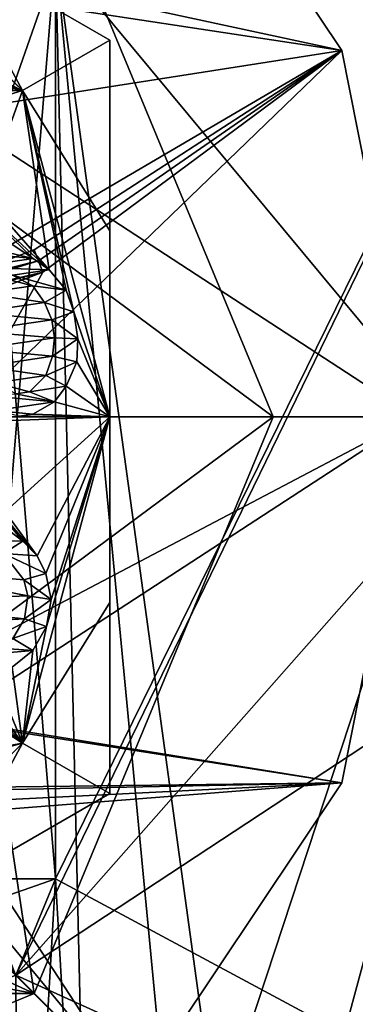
# Model space of a CAD drawing. Header units: millimetres. Extents: x -122 to 122, y -98 to 94.
# Tile 530 of 533: x 80.34 to 86.51, y 62.69 to 80.8. Entities that reach past the tile are written whole.
import ezdxf

# ---------------------------------------------------------------- set-up
doc = ezdxf.new("R2010")
doc.units = ezdxf.units.MM
doc.header["$LTSCALE"] = 26.699852
for name, color, linetype in [('1190', 7, 'CONTINUOUS'), ('1191', 7, 'CONTINUOUS'), ('1212', 7, 'CONTINUOUS'), ('1219', 7, 'CONTINUOUS'), ('1220', 7, 'CONTINUOUS'), ('1221', 7, 'CONTINUOUS'), ('31', 7, 'CONTINUOUS'), ('32', 7, 'CONTINUOUS'), ('33', 7, 'CONTINUOUS'), ('34', 7, 'CONTINUOUS'), ('4174', 7, 'CONTINUOUS'), ('4184', 7, 'CONTINUOUS'), ('4219', 7, 'CONTINUOUS'), ('4226', 7, 'CONTINUOUS'), ('4227', 7, 'CONTINUOUS'), ('4228', 7, 'CONTINUOUS'), ('4795', 7, 'CONTINUOUS'), ('4796', 7, 'CONTINUOUS'), ('4797', 7, 'CONTINUOUS'), ('4799', 7, 'CONTINUOUS'), ('4800', 7, 'CONTINUOUS'), ('4847', 7, 'CONTINUOUS'), ('4848', 7, 'CONTINUOUS'), ('4849', 7, 'CONTINUOUS'), ('5012', 7, 'CONTINUOUS'), ('792', 7, 'CONTINUOUS'), ('793', 7, 'CONTINUOUS'), ('795', 7, 'CONTINUOUS'), ('796', 7, 'CONTINUOUS'), ('797', 7, 'CONTINUOUS'), ('806', 7, 'CONTINUOUS'), ('807', 7, 'CONTINUOUS'), ('808', 7, 'CONTINUOUS'), ('809', 7, 'CONTINUOUS'), ('810', 7, 'CONTINUOUS'), ('842', 7, 'CONTINUOUS'), ('843', 7, 'CONTINUOUS'), ('844', 7, 'CONTINUOUS'), ('845', 7, 'CONTINUOUS'), ('846', 7, 'CONTINUOUS'), ('847', 7, 'CONTINUOUS'), ('848', 7, 'CONTINUOUS'), ('849', 7, 'CONTINUOUS'), ('850', 7, 'CONTINUOUS'), ('851', 7, 'CONTINUOUS'), ('869', 7, 'CONTINUOUS'), ('870', 7, 'CONTINUOUS'), ('871', 7, 'CONTINUOUS'), ('880', 7, 'CONTINUOUS'), ('881', 7, 'CONTINUOUS'), ('882', 7, 'CONTINUOUS'), ('883', 7, 'CONTINUOUS'), ('884', 7, 'CONTINUOUS'), ('903', 7, 'CONTINUOUS'), ('904', 7, 'CONTINUOUS'), ('905', 7, 'CONTINUOUS'), ('906', 7, 'CONTINUOUS'), ('907', 7, 'CONTINUOUS'), ('908', 7, 'CONTINUOUS'), ('909', 7, 'CONTINUOUS'), ('937', 7, 'CONTINUOUS'), ('938', 7, 'CONTINUOUS'), ('939', 7, 'CONTINUOUS'), ('940', 7, 'CONTINUOUS')]:
    doc.layers.add(name, color=color, linetype=linetype)

msp = doc.modelspace()

# ---------------------------------------------------------------- linework, layer by layer
at = {"layer": '1190', "color": 250, "linetype": 'Continuous', "true_color": 0x323232}
for points in [[(94.5, 92.5), (81, 82), (106.5, 51.284), (94.5, 92.5)], [(81, 82), (81, 65), (106.5, 51.284), (81, 82)], [(81, 65), (80.268, 63.232), (106.5, 51.284), (81, 65)], [(80.268, 63.232), (78.5, 62.5), (106.5, 51.284), (80.268, 63.232)]]:
    msp.add_3dface(points, dxfattribs=at)
at = {"layer": '1191', "color": 250, "linetype": 'Continuous', "true_color": 0x323232}
for points in [[(81, 65, -12), (81, 82, -12), (94.5, 92.5, -12), (81, 65, -12)], [(81, 65, -12), (94.5, 92.5, -12), (81.667, 53.447, -12), (81, 65, -12)], [(81.667, 53.447, -12), (94.5, 92.5, -12), (83.781, 52.822, -12), (81.667, 53.447, -12)], [(83.781, 52.822, -12), (94.5, 92.5, -12), (85.236, 51.177, -12), (83.781, 52.822, -12)], [(94.5, 92.5, -12), (100.601, 51.177, -12), (85.236, 51.177, -12), (94.5, 92.5, -12)], [(80.268, 63.232, -12), (81, 65, -12), (80.333, 53.447, -12), (80.268, 63.232, -12)], [(80.333, 53.447, -12), (81, 65, -12), (81.667, 53.447, -12), (80.333, 53.447, -12)]]:
    msp.add_3dface(points, dxfattribs=at)
at = {"layer": '1212', "color": 250, "linetype": 'Continuous', "true_color": 0x323232}
for points in [[(81, 82, -12), (81, 65, -12), (79.586, 65, -11.414), (81, 82, -12)], [(81, 82, -12), (79.586, 65, -11.414), (79.586, 82, -11.414), (81, 82, -12)]]:
    msp.add_3dface(points, dxfattribs=at)
at = {"layer": '1219', "color": 250, "linetype": 'Continuous', "true_color": 0x323232}
msp.add_3dface([(81, 65, -12), (80.268, 63.232, -12), (79.586, 65, -11.414), (81, 65, -12)], dxfattribs=at)
at = {"layer": '1220', "color": 250, "linetype": 'Continuous', "true_color": 0x323232}
for points in [[(81, 65), (81, 82), (79.586, 82, -0.586), (81, 65)], [(81, 65), (79.586, 82, -0.586), (79.586, 65, -0.586), (81, 65)]]:
    msp.add_3dface(points, dxfattribs=at)
at = {"layer": '1221', "color": 250, "linetype": 'Continuous', "true_color": 0x323232}
for points in [[(80.268, 63.232), (81, 65), (79.44, 64.457, -0.586), (80.268, 63.232)], [(79.44, 64.457, -0.586), (81, 65), (79.586, 65, -0.586), (79.44, 64.457, -0.586)]]:
    msp.add_3dface(points, dxfattribs=at)
at = {"layer": '31', "color": 7, "linetype": 'Continuous', "true_color": 0xf5f5f5}
for points in [[(79, 73.5, -12), (80.606, 84.106, -12), (74.5, 81.294, -12), (79, 73.5, -12)], [(85, 73.5, -12), (80.606, 84.106, -12), (79, 73.5, -12), (85, 73.5, -12)], [(80.606, 62.894, -12), (85, 73.5, -12), (74.5, 65.706, -12), (80.606, 62.894, -12)], [(74.5, 65.706, -12), (85, 73.5, -12), (79, 73.5, -12), (74.5, 65.706, -12)], [(59.394, 62.894, -12), (80.606, 62.894, -12), (74.5, 65.706, -12), (59.394, 62.894, -12)], [(70, 58.5, -12), (80.606, 62.894, -12), (59.394, 62.894, -12), (70, 58.5, -12)]]:
    msp.add_3dface(points, dxfattribs=at)
at = {"layer": '32', "color": 7, "linetype": 'Continuous', "true_color": 0xf5f5f5}
for points in [[(80.606, 84.106, -15), (85, 73.5, -15), (74.5, 81.294, -15), (80.606, 84.106, -15)], [(74.5, 81.294, -15), (85, 73.5, -15), (79, 73.5, -15), (74.5, 81.294, -15)], [(79, 73.5, -15), (80.606, 62.894, -15), (74.5, 65.706, -15), (79, 73.5, -15)], [(85, 73.5, -15), (80.606, 62.894, -15), (79, 73.5, -15), (85, 73.5, -15)], [(80.606, 62.894, -15), (59.394, 62.894, -15), (65.5, 65.706, -15), (80.606, 62.894, -15)], [(74.5, 65.706, -15), (80.606, 62.894, -15), (65.5, 65.706, -15), (74.5, 65.706, -15)], [(70, 58.5, -15), (59.394, 62.894, -15), (80.606, 62.894, -15), (70, 58.5, -15)]]:
    msp.add_3dface(points, dxfattribs=at)
at = {"layer": '33', "color": 7, "linetype": 'Continuous', "true_color": 0xf5f5f5}
for points in [[(80.606, 84.106, -12), (85, 73.5, -12), (80.606, 84.106, -15), (80.606, 84.106, -12)], [(85, 73.5, -12), (85, 73.5, -15), (80.606, 84.106, -15), (85, 73.5, -12)]]:
    msp.add_3dface(points, dxfattribs=at)
at = {"layer": '34', "color": 7, "linetype": 'Continuous', "true_color": 0xf5f5f5}
for points in [[(85, 73.5, -12), (80.606, 62.894, -12), (85, 73.5, -15), (85, 73.5, -12)], [(80.606, 62.894, -12), (80.606, 62.894, -15), (85, 73.5, -15), (80.606, 62.894, -12)], [(80.606, 62.894, -12), (70, 58.5, -12), (80.606, 62.894, -15), (80.606, 62.894, -12)], [(70, 58.5, -12), (70, 58.5, -15), (80.606, 62.894, -15), (70, 58.5, -12)]]:
    msp.add_3dface(points, dxfattribs=at)
at = {"layer": '4174', "color": 250, "linetype": 'Continuous', "true_color": 0x323232}
for points in [[(80.268, 63.232), (81, 65), (94.5, 92.5), (80.268, 63.232)], [(102.985, 88.985), (80.268, 63.232), (94.5, 92.5), (102.985, 88.985)], [(81, 65), (81, 82), (94.5, 92.5), (81, 65)], [(106.5, 80.5), (80.268, 63.232), (102.985, 88.985), (106.5, 80.5)], [(106.5, 51.284), (80.268, 63.232), (106.5, 80.5), (106.5, 51.284)], [(78.5, 62.5), (80.268, 63.232), (106.5, 51.284), (78.5, 62.5)]]:
    msp.add_3dface(points, dxfattribs=at)
at = {"layer": '4184', "color": 250, "linetype": 'Continuous', "true_color": 0x323232}
for points in [[(81, 82, 12), (85.236, 51.177, 12), (94.5, 92.5, 12), (81, 82, 12)], [(85.236, 51.177, 12), (100.601, 51.177, 12), (94.5, 92.5, 12), (85.236, 51.177, 12)], [(81, 82, 12), (81, 65, 12), (81.667, 53.447, 12), (81, 82, 12)], [(85.236, 51.177, 12), (81, 82, 12), (83.781, 52.822, 12), (85.236, 51.177, 12)], [(83.781, 52.822, 12), (81, 82, 12), (81.667, 53.447, 12), (83.781, 52.822, 12)], [(81, 65, 12), (80.268, 63.232, 12), (80.333, 53.447, 12), (81, 65, 12)], [(81.667, 53.447, 12), (81, 65, 12), (80.333, 53.447, 12), (81.667, 53.447, 12)]]:
    msp.add_3dface(points, dxfattribs=at)
at = {"layer": '4219', "color": 250, "linetype": 'Continuous', "true_color": 0x323232}
for points in [[(81, 65, 12), (81, 82, 12), (79.586, 82, 11.414), (81, 65, 12)], [(79.586, 65, 11.414), (81, 65, 12), (79.586, 82, 11.414), (79.586, 65, 11.414)]]:
    msp.add_3dface(points, dxfattribs=at)
at = {"layer": '4226', "color": 250, "linetype": 'Continuous', "true_color": 0x323232}
for points in [[(80.268, 63.232, 12), (81, 65, 12), (79.44, 64.457, 11.414), (80.268, 63.232, 12)], [(79.44, 64.457, 11.414), (81, 65, 12), (79.586, 65, 11.414), (79.44, 64.457, 11.414)]]:
    msp.add_3dface(points, dxfattribs=at)
at = {"layer": '4227', "color": 250, "linetype": 'Continuous', "true_color": 0x323232}
for points in [[(81, 82), (81, 65), (79.586, 65, 0.586), (81, 82)], [(79.586, 82, 0.586), (81, 82), (79.586, 65, 0.586), (79.586, 82, 0.586)]]:
    msp.add_3dface(points, dxfattribs=at)
at = {"layer": '4228', "color": 250, "linetype": 'Continuous', "true_color": 0x323232}
msp.add_3dface([(81, 65), (80.268, 63.232), (79.586, 65, 0.586), (81, 65)], dxfattribs=at)
at = {"layer": '4795', "color": 7, "linetype": 'Continuous', "true_color": 0xf5f5f5}
for points in [[(82.444, 85.946, 12), (86.26, 80.234, 12), (76.823, 82.272, 12), (82.444, 85.946, 12)], [(76.823, 82.272, 12), (86.26, 80.234, 12), (78.016, 81.492, 12), (76.823, 82.272, 12)], [(78.016, 81.492, 12), (86.26, 80.234, 12), (79, 79.1, 12), (78.016, 81.492, 12)], [(86.26, 80.234, 12), (87.6, 73.5, 12), (79, 79.1, 12), (86.26, 80.234, 12)], [(79, 79.1, 12), (87.6, 73.5, 12), (79, 67.9, 12), (79, 79.1, 12)], [(87.6, 73.5, 12), (86.26, 66.766, 12), (79, 67.9, 12), (87.6, 73.5, 12)], [(79, 67.9, 12), (86.26, 66.766, 12), (78.772, 66.677, 12), (79, 67.9, 12)], [(78.772, 66.677, 12), (82.444, 61.054, 12), (77.992, 65.484, 12), (78.772, 66.677, 12)], [(86.26, 66.766, 12), (82.444, 61.054, 12), (78.772, 66.677, 12), (86.26, 66.766, 12)], [(77.992, 65.484, 12), (82.444, 61.054, 12), (75.6, 64.5, 12), (77.992, 65.484, 12)], [(82.444, 61.054, 12), (57.556, 61.054, 12), (63.177, 64.728, 12), (82.444, 61.054, 12)], [(64.4, 64.5, 12), (82.444, 61.054, 12), (63.177, 64.728, 12), (64.4, 64.5, 12)], [(75.6, 64.5, 12), (82.444, 61.054, 12), (64.4, 64.5, 12), (75.6, 64.5, 12)]]:
    msp.add_3dface(points, dxfattribs=at)
at = {"layer": '4796', "color": 7, "linetype": 'Continuous', "true_color": 0xf5f5f5}
for points in [[(86.26, 66.766, 12), (87.6, 73.5, 12), (86.26, 66.765, 14.625), (86.26, 66.766, 12)], [(86.26, 66.765, 14.625), (87.6, 73.5, 12), (87.6, 73.5, 14.625), (86.26, 66.765, 14.625)], [(82.444, 61.054, 12), (86.26, 66.766, 12), (82.445, 61.055, 14.625), (82.444, 61.054, 12)], [(82.445, 61.055, 14.625), (86.26, 66.766, 12), (86.26, 66.765, 14.625), (82.445, 61.055, 14.625)]]:
    msp.add_3dface(points, dxfattribs=at)
at = {"layer": '4797', "color": 7, "linetype": 'Continuous', "true_color": 0xf5f5f5}
for points in [[(86.26, 66.765, 14.625), (87.6, 73.5, 14.625), (77.511, 68.18, 19.017), (86.26, 66.765, 14.625)], [(87.6, 73.5, 14.625), (79.277, 73.5, 18.992), (77.511, 68.18, 19.017), (87.6, 73.5, 14.625)], [(86.26, 66.765, 14.625), (77.511, 68.18, 19.017), (78.641, 66.612, 18.336), (86.26, 66.765, 14.625)], [(82.445, 61.055, 14.625), (76.572, 66.952, 18.992), (73.961, 64.357, 18.754), (82.445, 61.055, 14.625)], [(76.572, 66.952, 18.992), (82.445, 61.055, 14.625), (78.238, 66.135, 18.336), (76.572, 66.952, 18.992)], [(82.445, 61.055, 14.625), (86.26, 66.765, 14.625), (78.238, 66.135, 18.336), (82.445, 61.055, 14.625)], [(78.238, 66.135, 18.336), (86.26, 66.765, 14.625), (78.441, 66.375, 18.338), (78.238, 66.135, 18.336)], [(78.441, 66.375, 18.338), (86.26, 66.765, 14.625), (78.641, 66.612, 18.336), (78.441, 66.375, 18.338)], [(73.981, 64.142, 18.678), (82.445, 61.055, 14.625), (73.961, 64.357, 18.754), (73.981, 64.142, 18.678)], [(74.001, 63.926, 18.601), (82.445, 61.055, 14.625), (73.981, 64.142, 18.678), (74.001, 63.926, 18.601)], [(76.735, 57.24, 14.625), (82.445, 61.055, 14.625), (74.001, 63.926, 18.601), (76.735, 57.24, 14.625)]]:
    msp.add_3dface(points, dxfattribs=at)
at = {"layer": '4799', "color": 7, "linetype": 'Continuous', "true_color": 0xf5f5f5}
for points in [[(86.26, 80.234, 12), (82.444, 85.946, 12), (86.26, 80.235, 14.625), (86.26, 80.234, 12)], [(86.26, 80.235, 14.625), (82.444, 85.946, 12), (82.445, 85.945, 14.625), (86.26, 80.235, 14.625)], [(87.6, 73.5, 14.625), (86.26, 80.234, 12), (86.26, 80.235, 14.625), (87.6, 73.5, 14.625)], [(87.6, 73.5, 12), (86.26, 80.234, 12), (87.6, 73.5, 14.625), (87.6, 73.5, 12)]]:
    msp.add_3dface(points, dxfattribs=at)
at = {"layer": '4800', "color": 7, "linetype": 'Continuous', "true_color": 0xf5f5f5}
for points in [[(78.949, 75.943, 18.993), (82.445, 85.945, 14.625), (77.795, 81.416, 18.312), (78.949, 75.943, 18.993)], [(86.26, 80.235, 14.625), (82.445, 85.945, 14.625), (78.949, 75.943, 18.993), (86.26, 80.235, 14.625)], [(80.611, 76.572, 18.338), (86.26, 80.235, 14.625), (78.949, 75.943, 18.993), (80.611, 76.572, 18.338)], [(79.277, 73.5, 18.992), (87.6, 73.5, 14.625), (86.26, 80.235, 14.625), (79.277, 73.5, 18.992)], [(79.277, 73.5, 18.992), (86.26, 80.235, 14.625), (80.768, 76.158, 18.32), (79.277, 73.5, 18.992)], [(80.689, 76.366, 18.33), (86.26, 80.235, 14.625), (80.611, 76.572, 18.338), (80.689, 76.366, 18.33)], [(80.768, 76.158, 18.32), (86.26, 80.235, 14.625), (80.689, 76.366, 18.33), (80.768, 76.158, 18.32)], [(79.056, 75.51, 18.993), (79.277, 73.5, 18.992), (80.768, 76.158, 18.32), (79.056, 75.51, 18.993)], [(79.243, 75.581, 18.926), (79.056, 75.51, 18.993), (80.768, 76.158, 18.32), (79.243, 75.581, 18.926)]]:
    msp.add_3dface(points, dxfattribs=at)
at = {"layer": '4847', "color": 7, "linetype": 'Continuous', "true_color": 0xf5f5f5}
for points in [[(79.243, 75.581, 18.926), (80.768, 76.158, 18.32), (79.242, 75.58, 19.981), (79.243, 75.581, 18.926)], [(80.768, 76.158, 18.32), (80.768, 76.158, 19.397), (79.242, 75.58, 19.981), (80.768, 76.158, 18.32)]]:
    msp.add_3dface(points, dxfattribs=at)
at = {"layer": '4848', "color": 7, "linetype": 'Continuous', "true_color": 0xf5f5f5}
for points in [[(80.689, 76.366, 18.33), (80.611, 76.572, 18.338), (80.768, 76.158, 19.397), (80.689, 76.366, 18.33)], [(80.768, 76.158, 19.397), (80.611, 76.572, 18.338), (80.611, 76.572, 19.414), (80.768, 76.158, 19.397)], [(80.768, 76.158, 19.397), (80.611, 76.572, 19.414), (80.689, 76.366, 19.407), (80.768, 76.158, 19.397)], [(80.768, 76.158, 18.32), (80.689, 76.366, 18.33), (80.768, 76.158, 19.397), (80.768, 76.158, 18.32)]]:
    msp.add_3dface(points, dxfattribs=at)
at = {"layer": '4849', "color": 7, "linetype": 'Continuous', "true_color": 0xf5f5f5}
for points in [[(80.611, 76.572, 18.338), (78.949, 75.943, 18.993), (80.611, 76.572, 19.414), (80.611, 76.572, 18.338)], [(80.611, 76.572, 19.414), (78.949, 75.943, 18.993), (78.957, 75.946, 20.042), (80.611, 76.572, 19.414)]]:
    msp.add_3dface(points, dxfattribs=at)
at = {"layer": '5012', "color": 7, "linetype": 'Continuous', "true_color": 0xf5f5f5}
for points in [[(80.689, 76.366, 19.407), (80.611, 76.572, 19.414), (78.957, 75.946, 20.042), (80.689, 76.366, 19.407)], [(80.768, 76.158, 19.397), (80.689, 76.366, 19.407), (77.527, 75.404, 20.488), (80.768, 76.158, 19.397)], [(77.527, 75.404, 20.488), (80.689, 76.366, 19.407), (78.957, 75.946, 20.042), (77.527, 75.404, 20.488)], [(80.768, 76.158, 19.397), (76.208, 74.983, 20.82), (79.242, 75.58, 19.981), (80.768, 76.158, 19.397)], [(76.208, 74.983, 20.82), (80.768, 76.158, 19.397), (77.527, 75.404, 20.488), (76.208, 74.983, 20.82)]]:
    msp.add_3dface(points, dxfattribs=at)
at = {"layer": '792', "color": 7, "linetype": 'Continuous', "true_color": 0xf5f5f5}
for points in [[(76, 83.892, -15), (74.125, 80.645, -15), (80.391, 79.501, -15), (76, 83.892, -15)], [(74.125, 80.645, -15), (78.25, 73.5, -15), (80.391, 79.501, -15), (74.125, 80.645, -15)], [(80.391, 79.501, -15), (78.25, 73.5, -15), (82, 73.5, -15), (80.391, 79.501, -15)], [(78.25, 73.5, -15), (74.125, 66.355, -15), (82, 73.5, -15), (78.25, 73.5, -15)], [(82, 73.5, -15), (74.125, 66.355, -15), (80.391, 67.499, -15), (82, 73.5, -15)], [(80.391, 67.499, -15), (74.125, 66.355, -15), (64, 63.108, -15), (80.391, 67.499, -15)], [(76, 63.108, -15), (80.391, 67.499, -15), (64, 63.108, -15), (76, 63.108, -15)]]:
    msp.add_3dface(points, dxfattribs=at)
at = {"layer": '793', "color": 7, "linetype": 'Continuous', "true_color": 0xf5f5f5}
for points in [[(76, 83.892, -28.55), (80.391, 79.501, -28.55), (77.782, 82.008, -28.55), (76, 83.892, -28.55)], [(77.782, 82.008, -28.55), (80.391, 79.501, -28.55), (77.043, 81.073, -28.55), (77.782, 82.008, -28.55)], [(77.043, 81.073, -28.55), (80.391, 79.501, -28.55), (77.697, 80.557, -28.55), (77.043, 81.073, -28.55)], [(77.697, 80.557, -28.55), (80.391, 79.501, -28.55), (77.381, 80.156, -28.55), (77.697, 80.557, -28.55)], [(77.381, 80.156, -28.55), (80.391, 79.501, -28.55), (75.741, 79.425, -28.55), (77.381, 80.156, -28.55)], [(75.741, 79.425, -28.55), (80.391, 79.501, -28.55), (78.5, 78.915, -28.55), (75.741, 79.425, -28.55)], [(80.391, 79.501, -28.55), (80.881, 76.204, -28.55), (78.5, 78.915, -28.55), (80.391, 79.501, -28.55)], [(80.391, 79.501, -28.55), (82, 73.5, -28.55), (81.34, 75.429, -28.55), (80.391, 79.501, -28.55)], [(80.881, 76.204, -28.55), (80.391, 79.501, -28.55), (81.195, 75.829, -28.55), (80.881, 76.204, -28.55)], [(81.195, 75.829, -28.55), (80.391, 79.501, -28.55), (81.34, 75.429, -28.55), (81.195, 75.829, -28.55)], [(80.881, 76.204, -28.55), (79.056, 77.889, -28.55), (78.5, 78.915, -28.55), (80.881, 76.204, -28.55)], [(79.056, 77.889, -28.55), (80.592, 76.413, -28.55), (78.682, 77.686, -28.55), (79.056, 77.889, -28.55)], [(80.881, 76.204, -28.55), (80.592, 76.413, -28.55), (79.056, 77.889, -28.55), (80.881, 76.204, -28.55)], [(80.592, 76.413, -28.55), (80.147, 76.516, -28.55), (78.682, 77.686, -28.55), (80.592, 76.413, -28.55)], [(79.955, 76.067, -28.55), (80.581, 75.906, -28.55), (79.655, 75.77, -28.55), (79.955, 76.067, -28.55)], [(80.208, 76.104, -28.55), (80.581, 75.906, -28.55), (79.955, 76.067, -28.55), (80.208, 76.104, -28.55)], [(80.581, 75.906, -28.55), (80.798, 75.602, -28.55), (79.655, 75.77, -28.55), (80.581, 75.906, -28.55)], [(79.655, 75.77, -28.55), (80.798, 75.602, -28.55), (79.535, 75.415, -28.55), (79.655, 75.77, -28.55)], [(80.798, 75.602, -28.55), (80.931, 75.284, -28.55), (79.535, 75.415, -28.55), (80.798, 75.602, -28.55)], [(79.535, 75.415, -28.55), (80.931, 75.284, -28.55), (79.5, 75.073, -28.55), (79.535, 75.415, -28.55)], [(81.34, 75.429, -28.55), (82, 73.5, -28.55), (81.413, 74.934, -28.55), (81.34, 75.429, -28.55)], [(79.5, 75.073, -28.55), (80.931, 75.284, -28.55), (80.98, 74.954, -28.55), (79.5, 75.073, -28.55)], [(79.549, 74.743, -28.55), (79.5, 75.073, -28.55), (80.98, 74.954, -28.55), (79.549, 74.743, -28.55)], [(80.944, 74.612, -28.55), (79.549, 74.743, -28.55), (80.98, 74.954, -28.55), (80.944, 74.612, -28.55)], [(81.413, 74.934, -28.55), (82, 73.5, -28.55), (81.39, 74.51, -28.55), (81.413, 74.934, -28.55)], [(79.681, 74.426, -28.55), (79.549, 74.743, -28.55), (80.944, 74.612, -28.55), (79.681, 74.426, -28.55)], [(80.825, 74.258, -28.55), (79.681, 74.426, -28.55), (80.944, 74.612, -28.55), (80.825, 74.258, -28.55)], [(81.39, 74.51, -28.55), (82, 73.5, -28.55), (81.198, 74.06, -28.55), (81.39, 74.51, -28.55)], [(79.899, 74.121, -28.55), (79.681, 74.426, -28.55), (80.825, 74.258, -28.55), (79.899, 74.121, -28.55)], [(80.525, 73.961, -28.55), (79.899, 74.121, -28.55), (80.825, 74.258, -28.55), (80.525, 73.961, -28.55)], [(80.272, 73.923, -28.55), (79.899, 74.121, -28.55), (80.525, 73.961, -28.55), (80.272, 73.923, -28.55)], [(81.198, 74.06, -28.55), (82, 73.5, -28.55), (80.982, 73.775, -28.55), (81.198, 74.06, -28.55)], [(80.982, 73.775, -28.55), (82, 73.5, -28.55), (80.585, 73.548, -28.55), (80.982, 73.775, -28.55)], [(80.585, 73.548, -28.55), (82, 73.5, -28.55), (80.333, 73.511, -28.55), (80.585, 73.548, -28.55)], [(78.637, 73.345, -28.55), (78.889, 73.382, -28.55), (80.664, 70.941, -28.55), (78.637, 73.345, -28.55)], [(80.186, 71.376, -28.55), (78.637, 73.345, -28.55), (80.399, 71.212, -28.55), (80.186, 71.376, -28.55)], [(80.399, 71.212, -28.55), (78.637, 73.345, -28.55), (80.664, 70.941, -28.55), (80.399, 71.212, -28.55)], [(80.333, 73.511, -28.55), (82, 73.5, -28.55), (78.889, 73.382, -28.55), (80.333, 73.511, -28.55)], [(78.889, 73.382, -28.55), (82, 73.5, -28.55), (80.664, 70.941, -28.55), (78.889, 73.382, -28.55)], [(82, 73.5, -28.55), (80.391, 67.499, -28.55), (80.833, 69.642, -28.55), (82, 73.5, -28.55)], [(80.664, 70.941, -28.55), (82, 73.5, -28.55), (80.82, 70.619, -28.55), (80.664, 70.941, -28.55)], [(80.82, 70.619, -28.55), (82, 73.5, -28.55), (80.921, 70.141, -28.55), (80.82, 70.619, -28.55)], [(80.921, 70.141, -28.55), (82, 73.5, -28.55), (80.833, 69.642, -28.55), (80.921, 70.141, -28.55)], [(80.047, 70.984, -28.55), (80.416, 70.498, -28.55), (77.773, 70.735, -28.55), (80.047, 70.984, -28.55)], [(80.492, 70.206, -28.55), (77.512, 70.089, -28.55), (77.773, 70.735, -28.55), (80.492, 70.206, -28.55)], [(80.416, 70.498, -28.55), (80.492, 70.206, -28.55), (77.773, 70.735, -28.55), (80.416, 70.498, -28.55)], [(80.433, 69.785, -28.55), (77.512, 70.089, -28.55), (80.492, 70.206, -28.55), (80.433, 69.785, -28.55)], [(77.852, 69.642, -28.55), (77.512, 70.089, -28.55), (80.433, 69.785, -28.55), (77.852, 69.642, -28.55)], [(80.213, 69.421, -28.55), (77.852, 69.642, -28.55), (80.433, 69.785, -28.55), (80.213, 69.421, -28.55)], [(80.833, 69.642, -28.55), (80.391, 67.499, -28.55), (80.586, 69.199, -28.55), (80.833, 69.642, -28.55)], [(77.712, 69.249, -28.55), (80.391, 67.499, -28.55), (71.624, 65.412, -28.55), (77.712, 69.249, -28.55)], [(78.085, 69.028, -28.55), (80.391, 67.499, -28.55), (77.712, 69.249, -28.55), (78.085, 69.028, -28.55)], [(80.586, 69.199, -28.55), (80.391, 67.499, -28.55), (80.205, 68.892, -28.55), (80.586, 69.199, -28.55)], [(78.807, 68.771, -28.55), (80.391, 67.499, -28.55), (78.085, 69.028, -28.55), (78.807, 68.771, -28.55)], [(80.205, 68.892, -28.55), (80.391, 67.499, -28.55), (79.881, 68.743, -28.55), (80.205, 68.892, -28.55)], [(79.236, 68.707, -28.55), (80.391, 67.499, -28.55), (78.807, 68.771, -28.55), (79.236, 68.707, -28.55)], [(79.504, 68.7, -28.55), (80.391, 67.499, -28.55), (79.236, 68.707, -28.55), (79.504, 68.7, -28.55)], [(79.881, 68.743, -28.55), (80.391, 67.499, -28.55), (79.504, 68.7, -28.55), (79.881, 68.743, -28.55)], [(80.391, 67.499, -28.55), (76, 63.108, -28.55), (71.624, 65.412, -28.55), (80.391, 67.499, -28.55)]]:
    msp.add_3dface(points, dxfattribs=at)
at = {"layer": '795', "color": 7, "linetype": 'Continuous', "true_color": 0xf5f5f5}
for points in [[(78.942, 82.194, -15.272), (82, 80.428, -16.072), (78.942, 82.194, -28.278), (78.942, 82.194, -15.272)], [(78.942, 82.194, -28.278), (82, 80.428, -16.072), (82, 80.428, -27.478), (78.942, 82.194, -28.278)]]:
    msp.add_3dface(points, dxfattribs=at)
at = {"layer": '796', "color": 7, "linetype": 'Continuous', "true_color": 0xf5f5f5}
for points in [[(82, 80.428, -27.478), (82, 80.428, -16.072), (82, 76.917, -15.275), (82, 80.428, -27.478)], [(82, 80.428, -27.478), (82, 76.917, -15.275), (82, 76.917, -28.275), (82, 80.428, -27.478)], [(82, 73.5, -15), (82, 73.5, -28.55), (82, 76.917, -28.275), (82, 73.5, -15)], [(82, 76.917, -15.275), (82, 73.5, -15), (82, 76.917, -28.275), (82, 76.917, -15.275)], [(82, 73.5, -28.55), (82, 73.5, -15), (82, 70.083, -15.275), (82, 73.5, -28.55)], [(82, 73.5, -28.55), (82, 70.083, -15.275), (82, 70.083, -28.275), (82, 73.5, -28.55)], [(82, 70.083, -15.275), (82, 66.572, -16.072), (82, 70.083, -28.275), (82, 70.083, -15.275)], [(82, 70.083, -28.275), (82, 66.572, -16.072), (82, 66.572, -27.478), (82, 70.083, -28.275)]]:
    msp.add_3dface(points, dxfattribs=at)
at = {"layer": '797', "color": 7, "linetype": 'Continuous', "true_color": 0xf5f5f5}
for points in [[(82, 66.572, -27.478), (82, 66.572, -16.072), (78.943, 64.807, -15.272), (82, 66.572, -27.478)], [(82, 66.572, -27.478), (78.943, 64.807, -15.272), (78.943, 64.807, -28.278), (82, 66.572, -27.478)]]:
    msp.add_3dface(points, dxfattribs=at)
at = {"layer": '806', "color": 7, "linetype": 'Continuous', "true_color": 0xf5f5f5}
for points in [[(80.391, 67.499, -28.55), (82, 73.5, -28.55), (82, 70.083, -28.275), (80.391, 67.499, -28.55)], [(80.391, 67.499, -28.55), (82, 70.083, -28.275), (82, 66.572, -27.478), (80.391, 67.499, -28.55)], [(76, 63.108, -28.55), (80.391, 67.499, -28.55), (78.943, 64.807, -28.278), (76, 63.108, -28.55)], [(80.391, 67.499, -28.55), (82, 66.572, -27.478), (78.943, 64.807, -28.278), (80.391, 67.499, -28.55)]]:
    msp.add_3dface(points, dxfattribs=at)
at = {"layer": '807', "color": 7, "linetype": 'Continuous', "true_color": 0xf5f5f5}
for points in [[(80.391, 79.501, -28.55), (76, 83.892, -28.55), (78.942, 82.194, -28.278), (80.391, 79.501, -28.55)], [(80.391, 79.501, -28.55), (78.942, 82.194, -28.278), (82, 80.428, -27.478), (80.391, 79.501, -28.55)], [(80.391, 79.501, -28.55), (82, 80.428, -27.478), (82, 76.917, -28.275), (80.391, 79.501, -28.55)], [(82, 73.5, -28.55), (80.391, 79.501, -28.55), (82, 76.917, -28.275), (82, 73.5, -28.55)]]:
    msp.add_3dface(points, dxfattribs=at)
at = {"layer": '808', "color": 7, "linetype": 'Continuous', "true_color": 0xf5f5f5}
for points in [[(82, 73.5, -15), (80.391, 67.499, -15), (82, 70.083, -15.275), (82, 73.5, -15)], [(80.391, 67.499, -15), (82, 66.572, -16.072), (82, 70.083, -15.275), (80.391, 67.499, -15)], [(80.391, 67.499, -15), (76, 63.108, -15), (78.943, 64.807, -15.272), (80.391, 67.499, -15)], [(82, 66.572, -16.072), (80.391, 67.499, -15), (78.943, 64.807, -15.272), (82, 66.572, -16.072)]]:
    msp.add_3dface(points, dxfattribs=at)
at = {"layer": '809', "color": 7, "linetype": 'Continuous', "true_color": 0xf5f5f5}
for points in [[(76, 83.892, -15), (80.391, 79.501, -15), (78.942, 82.194, -15.272), (76, 83.892, -15)], [(80.391, 79.501, -15), (82, 80.428, -16.072), (78.942, 82.194, -15.272), (80.391, 79.501, -15)], [(82, 80.428, -16.072), (80.391, 79.501, -15), (82, 76.917, -15.275), (82, 80.428, -16.072)], [(80.391, 79.501, -15), (82, 73.5, -15), (82, 76.917, -15.275), (80.391, 79.501, -15)]]:
    msp.add_3dface(points, dxfattribs=at)
at = {"layer": '810', "color": 7, "linetype": 'Continuous', "true_color": 0xf5f5f5}
for points in [[(79.894, 76.479, -28.05), (80.592, 76.413, -28.05), (79.498, 76.252, -28.05), (79.894, 76.479, -28.05)], [(80.147, 76.516, -28.05), (80.592, 76.413, -28.05), (79.894, 76.479, -28.05), (80.147, 76.516, -28.05)], [(80.592, 76.413, -28.05), (80.881, 76.204, -28.05), (79.498, 76.252, -28.05), (80.592, 76.413, -28.05)], [(80.881, 76.204, -28.05), (80.208, 76.104, -28.05), (79.498, 76.252, -28.05), (80.881, 76.204, -28.05)], [(81.195, 75.829, -28.05), (80.208, 76.104, -28.05), (80.881, 76.204, -28.05), (81.195, 75.829, -28.05)], [(80.581, 75.906, -28.05), (80.208, 76.104, -28.05), (81.195, 75.829, -28.05), (80.581, 75.906, -28.05)], [(80.798, 75.602, -28.05), (80.581, 75.906, -28.05), (81.195, 75.829, -28.05), (80.798, 75.602, -28.05)], [(81.34, 75.429, -28.05), (80.798, 75.602, -28.05), (81.195, 75.829, -28.05), (81.34, 75.429, -28.05)], [(80.931, 75.284, -28.05), (80.798, 75.602, -28.05), (81.34, 75.429, -28.05), (80.931, 75.284, -28.05)], [(81.413, 74.934, -28.05), (80.931, 75.284, -28.05), (81.34, 75.429, -28.05), (81.413, 74.934, -28.05)], [(80.98, 74.954, -28.05), (80.931, 75.284, -28.05), (81.413, 74.934, -28.05), (80.98, 74.954, -28.05)], [(80.944, 74.612, -28.05), (80.98, 74.954, -28.05), (81.413, 74.934, -28.05), (80.944, 74.612, -28.05)], [(81.39, 74.51, -28.05), (80.944, 74.612, -28.05), (81.413, 74.934, -28.05), (81.39, 74.51, -28.05)], [(80.825, 74.258, -28.05), (80.944, 74.612, -28.05), (81.39, 74.51, -28.05), (80.825, 74.258, -28.05)], [(81.198, 74.06, -28.05), (80.825, 74.258, -28.05), (81.39, 74.51, -28.05), (81.198, 74.06, -28.05)], [(80.525, 73.961, -28.05), (80.825, 74.258, -28.05), (81.198, 74.06, -28.05), (80.525, 73.961, -28.05)], [(79.586, 73.906, -28.05), (80.272, 73.923, -28.05), (80.982, 73.775, -28.05), (79.586, 73.906, -28.05)], [(79.888, 73.614, -28.05), (79.586, 73.906, -28.05), (80.982, 73.775, -28.05), (79.888, 73.614, -28.05)], [(80.272, 73.923, -28.05), (80.525, 73.961, -28.05), (80.982, 73.775, -28.05), (80.272, 73.923, -28.05)], [(80.982, 73.775, -28.05), (80.525, 73.961, -28.05), (81.198, 74.06, -28.05), (80.982, 73.775, -28.05)], [(80.585, 73.548, -28.05), (79.888, 73.614, -28.05), (80.982, 73.775, -28.05), (80.585, 73.548, -28.05)], [(80.333, 73.511, -28.05), (79.888, 73.614, -28.05), (80.585, 73.548, -28.05), (80.333, 73.511, -28.05)], [(80.399, 71.212, -28.05), (79.593, 71.233, -28.05), (80.186, 71.376, -28.05), (80.399, 71.212, -28.05)], [(80.047, 70.984, -28.05), (79.593, 71.233, -28.05), (80.399, 71.212, -28.05), (80.047, 70.984, -28.05)], [(80.664, 70.941, -28.05), (80.047, 70.984, -28.05), (80.399, 71.212, -28.05), (80.664, 70.941, -28.05)], [(80.416, 70.498, -28.05), (80.047, 70.984, -28.05), (80.82, 70.619, -28.05), (80.416, 70.498, -28.05)], [(80.82, 70.619, -28.05), (80.047, 70.984, -28.05), (80.664, 70.941, -28.05), (80.82, 70.619, -28.05)], [(80.921, 70.141, -28.05), (80.416, 70.498, -28.05), (80.82, 70.619, -28.05), (80.921, 70.141, -28.05)], [(80.492, 70.206, -28.05), (80.416, 70.498, -28.05), (80.921, 70.141, -28.05), (80.492, 70.206, -28.05)], [(80.433, 69.785, -28.05), (80.492, 70.206, -28.05), (80.921, 70.141, -28.05), (80.433, 69.785, -28.05)], [(80.833, 69.642, -28.05), (80.433, 69.785, -28.05), (80.921, 70.141, -28.05), (80.833, 69.642, -28.05)], [(80.213, 69.421, -28.05), (80.433, 69.785, -28.05), (80.833, 69.642, -28.05), (80.213, 69.421, -28.05)], [(80.586, 69.199, -28.05), (80.213, 69.421, -28.05), (80.833, 69.642, -28.05), (80.586, 69.199, -28.05)], [(79.968, 69.242, -28.05), (80.213, 69.421, -28.05), (80.586, 69.199, -28.05), (79.968, 69.242, -28.05)], [(79.376, 69.099, -28.05), (79.968, 69.242, -28.05), (80.586, 69.199, -28.05), (79.376, 69.099, -28.05)], [(80.205, 68.892, -28.05), (79.376, 69.099, -28.05), (80.586, 69.199, -28.05), (80.205, 68.892, -28.05)]]:
    msp.add_3dface(points, dxfattribs=at)
at = {"layer": '842', "color": 7, "linetype": 'Continuous', "true_color": 0xf5f5f5}
for points in [[(80.147, 76.516, -28.55), (80.592, 76.413, -28.55), (80.592, 76.413, -28.05), (80.147, 76.516, -28.55)], [(80.147, 76.516, -28.55), (80.592, 76.413, -28.05), (80.147, 76.516, -28.05), (80.147, 76.516, -28.55)]]:
    msp.add_3dface(points, dxfattribs=at)
at = {"layer": '843', "color": 7, "linetype": 'Continuous', "true_color": 0xf5f5f5}
for points in [[(80.592, 76.413, -28.55), (80.881, 76.204, -28.55), (80.881, 76.204, -28.05), (80.592, 76.413, -28.55)], [(80.592, 76.413, -28.55), (80.881, 76.204, -28.05), (80.592, 76.413, -28.05), (80.592, 76.413, -28.55)]]:
    msp.add_3dface(points, dxfattribs=at)
at = {"layer": '844', "color": 7, "linetype": 'Continuous', "true_color": 0xf5f5f5}
for points in [[(80.881, 76.204, -28.55), (81.195, 75.829, -28.55), (81.195, 75.829, -28.05), (80.881, 76.204, -28.55)], [(80.881, 76.204, -28.55), (81.195, 75.829, -28.05), (80.881, 76.204, -28.05), (80.881, 76.204, -28.55)]]:
    msp.add_3dface(points, dxfattribs=at)
at = {"layer": '845', "color": 7, "linetype": 'Continuous', "true_color": 0xf5f5f5}
for points in [[(81.195, 75.829, -28.55), (81.34, 75.429, -28.55), (81.34, 75.429, -28.05), (81.195, 75.829, -28.55)], [(81.195, 75.829, -28.55), (81.34, 75.429, -28.05), (81.195, 75.829, -28.05), (81.195, 75.829, -28.55)]]:
    msp.add_3dface(points, dxfattribs=at)
at = {"layer": '846', "color": 7, "linetype": 'Continuous', "true_color": 0xf5f5f5}
for points in [[(81.34, 75.429, -28.55), (81.413, 74.934, -28.55), (81.413, 74.934, -28.05), (81.34, 75.429, -28.55)], [(81.34, 75.429, -28.55), (81.413, 74.934, -28.05), (81.34, 75.429, -28.05), (81.34, 75.429, -28.55)]]:
    msp.add_3dface(points, dxfattribs=at)
at = {"layer": '847', "color": 7, "linetype": 'Continuous', "true_color": 0xf5f5f5}
for points in [[(81.413, 74.934, -28.55), (81.39, 74.51, -28.55), (81.39, 74.51, -28.05), (81.413, 74.934, -28.55)], [(81.413, 74.934, -28.55), (81.39, 74.51, -28.05), (81.413, 74.934, -28.05), (81.413, 74.934, -28.55)]]:
    msp.add_3dface(points, dxfattribs=at)
at = {"layer": '848', "color": 7, "linetype": 'Continuous', "true_color": 0xf5f5f5}
for points in [[(81.39, 74.51, -28.55), (81.198, 74.06, -28.55), (81.198, 74.06, -28.05), (81.39, 74.51, -28.55)], [(81.39, 74.51, -28.55), (81.198, 74.06, -28.05), (81.39, 74.51, -28.05), (81.39, 74.51, -28.55)]]:
    msp.add_3dface(points, dxfattribs=at)
at = {"layer": '849', "color": 7, "linetype": 'Continuous', "true_color": 0xf5f5f5}
for points in [[(81.198, 74.06, -28.55), (80.982, 73.775, -28.55), (80.982, 73.775, -28.05), (81.198, 74.06, -28.55)], [(81.198, 74.06, -28.55), (80.982, 73.775, -28.05), (81.198, 74.06, -28.05), (81.198, 74.06, -28.55)]]:
    msp.add_3dface(points, dxfattribs=at)
at = {"layer": '850', "color": 7, "linetype": 'Continuous', "true_color": 0xf5f5f5}
for points in [[(80.982, 73.775, -28.55), (80.585, 73.548, -28.55), (80.585, 73.548, -28.05), (80.982, 73.775, -28.55)], [(80.982, 73.775, -28.55), (80.585, 73.548, -28.05), (80.982, 73.775, -28.05), (80.982, 73.775, -28.55)]]:
    msp.add_3dface(points, dxfattribs=at)
at = {"layer": '851', "color": 7, "linetype": 'Continuous', "true_color": 0xf5f5f5}
for points in [[(80.585, 73.548, -28.55), (80.333, 73.511, -28.55), (80.333, 73.511, -28.05), (80.585, 73.548, -28.55)], [(80.585, 73.548, -28.55), (80.333, 73.511, -28.05), (80.585, 73.548, -28.05), (80.585, 73.548, -28.55)]]:
    msp.add_3dface(points, dxfattribs=at)
at = {"layer": '869', "color": 7, "linetype": 'Continuous', "true_color": 0xf5f5f5}
for points in [[(80.931, 75.284, -28.55), (80.798, 75.602, -28.55), (80.798, 75.602, -28.05), (80.931, 75.284, -28.55)], [(80.931, 75.284, -28.05), (80.931, 75.284, -28.55), (80.798, 75.602, -28.05), (80.931, 75.284, -28.05)]]:
    msp.add_3dface(points, dxfattribs=at)
at = {"layer": '870', "color": 7, "linetype": 'Continuous', "true_color": 0xf5f5f5}
for points in [[(80.798, 75.602, -28.55), (80.581, 75.906, -28.55), (80.581, 75.906, -28.05), (80.798, 75.602, -28.55)], [(80.798, 75.602, -28.55), (80.581, 75.906, -28.05), (80.798, 75.602, -28.05), (80.798, 75.602, -28.55)]]:
    msp.add_3dface(points, dxfattribs=at)
at = {"layer": '871', "color": 7, "linetype": 'Continuous', "true_color": 0xf5f5f5}
for points in [[(80.581, 75.906, -28.55), (80.208, 76.104, -28.55), (80.208, 76.104, -28.05), (80.581, 75.906, -28.55)], [(80.581, 75.906, -28.55), (80.208, 76.104, -28.05), (80.581, 75.906, -28.05), (80.581, 75.906, -28.55)]]:
    msp.add_3dface(points, dxfattribs=at)
at = {"layer": '880', "color": 7, "linetype": 'Continuous', "true_color": 0xf5f5f5}
for points in [[(80.272, 73.923, -28.55), (80.525, 73.961, -28.55), (80.525, 73.961, -28.05), (80.272, 73.923, -28.55)], [(80.272, 73.923, -28.55), (80.525, 73.961, -28.05), (80.272, 73.923, -28.05), (80.272, 73.923, -28.55)]]:
    msp.add_3dface(points, dxfattribs=at)
at = {"layer": '881', "color": 7, "linetype": 'Continuous', "true_color": 0xf5f5f5}
for points in [[(80.525, 73.961, -28.55), (80.825, 74.258, -28.55), (80.825, 74.258, -28.05), (80.525, 73.961, -28.55)], [(80.525, 73.961, -28.55), (80.825, 74.258, -28.05), (80.525, 73.961, -28.05), (80.525, 73.961, -28.55)]]:
    msp.add_3dface(points, dxfattribs=at)
at = {"layer": '882', "color": 7, "linetype": 'Continuous', "true_color": 0xf5f5f5}
for points in [[(80.825, 74.258, -28.55), (80.944, 74.612, -28.55), (80.944, 74.612, -28.05), (80.825, 74.258, -28.55)], [(80.825, 74.258, -28.55), (80.944, 74.612, -28.05), (80.825, 74.258, -28.05), (80.825, 74.258, -28.55)]]:
    msp.add_3dface(points, dxfattribs=at)
at = {"layer": '883', "color": 7, "linetype": 'Continuous', "true_color": 0xf5f5f5}
for points in [[(80.944, 74.612, -28.55), (80.98, 74.954, -28.55), (80.98, 74.954, -28.05), (80.944, 74.612, -28.55)], [(80.944, 74.612, -28.55), (80.98, 74.954, -28.05), (80.944, 74.612, -28.05), (80.944, 74.612, -28.55)]]:
    msp.add_3dface(points, dxfattribs=at)
at = {"layer": '884', "color": 7, "linetype": 'Continuous', "true_color": 0xf5f5f5}
for points in [[(80.98, 74.954, -28.55), (80.931, 75.284, -28.55), (80.931, 75.284, -28.05), (80.98, 74.954, -28.55)], [(80.98, 74.954, -28.55), (80.931, 75.284, -28.05), (80.98, 74.954, -28.05), (80.98, 74.954, -28.55)]]:
    msp.add_3dface(points, dxfattribs=at)
at = {"layer": '903', "color": 7, "linetype": 'Continuous', "true_color": 0xf5f5f5}
for points in [[(80.186, 71.376, -28.55), (80.399, 71.212, -28.55), (80.399, 71.212, -28.05), (80.186, 71.376, -28.55)], [(80.186, 71.376, -28.55), (80.399, 71.212, -28.05), (80.186, 71.376, -28.05), (80.186, 71.376, -28.55)]]:
    msp.add_3dface(points, dxfattribs=at)
at = {"layer": '904', "color": 7, "linetype": 'Continuous', "true_color": 0xf5f5f5}
for points in [[(80.399, 71.212, -28.55), (80.664, 70.941, -28.55), (80.664, 70.941, -28.05), (80.399, 71.212, -28.55)], [(80.399, 71.212, -28.55), (80.664, 70.941, -28.05), (80.399, 71.212, -28.05), (80.399, 71.212, -28.55)]]:
    msp.add_3dface(points, dxfattribs=at)
at = {"layer": '905', "color": 7, "linetype": 'Continuous', "true_color": 0xf5f5f5}
for points in [[(80.664, 70.941, -28.55), (80.82, 70.619, -28.55), (80.82, 70.619, -28.05), (80.664, 70.941, -28.55)], [(80.664, 70.941, -28.55), (80.82, 70.619, -28.05), (80.664, 70.941, -28.05), (80.664, 70.941, -28.55)]]:
    msp.add_3dface(points, dxfattribs=at)
at = {"layer": '906', "color": 7, "linetype": 'Continuous', "true_color": 0xf5f5f5}
for points in [[(80.82, 70.619, -28.55), (80.921, 70.141, -28.55), (80.921, 70.141, -28.05), (80.82, 70.619, -28.55)], [(80.82, 70.619, -28.55), (80.921, 70.141, -28.05), (80.82, 70.619, -28.05), (80.82, 70.619, -28.55)]]:
    msp.add_3dface(points, dxfattribs=at)
at = {"layer": '907', "color": 7, "linetype": 'Continuous', "true_color": 0xf5f5f5}
for points in [[(80.921, 70.141, -28.55), (80.833, 69.642, -28.55), (80.921, 70.141, -28.05), (80.921, 70.141, -28.55)], [(80.833, 69.642, -28.55), (80.833, 69.642, -28.05), (80.921, 70.141, -28.05), (80.833, 69.642, -28.55)]]:
    msp.add_3dface(points, dxfattribs=at)
at = {"layer": '908', "color": 7, "linetype": 'Continuous', "true_color": 0xf5f5f5}
for points in [[(80.833, 69.642, -28.55), (80.586, 69.199, -28.55), (80.833, 69.642, -28.05), (80.833, 69.642, -28.55)], [(80.586, 69.199, -28.55), (80.586, 69.199, -28.05), (80.833, 69.642, -28.05), (80.586, 69.199, -28.55)]]:
    msp.add_3dface(points, dxfattribs=at)
at = {"layer": '909', "color": 7, "linetype": 'Continuous', "true_color": 0xf5f5f5}
for points in [[(80.586, 69.199, -28.55), (80.205, 68.892, -28.55), (80.205, 68.892, -28.05), (80.586, 69.199, -28.55)], [(80.586, 69.199, -28.55), (80.205, 68.892, -28.05), (80.586, 69.199, -28.05), (80.586, 69.199, -28.55)]]:
    msp.add_3dface(points, dxfattribs=at)
at = {"layer": '937', "color": 7, "linetype": 'Continuous', "true_color": 0xf5f5f5}
for points in [[(80.213, 69.421, -28.55), (80.433, 69.785, -28.55), (80.433, 69.785, -28.05), (80.213, 69.421, -28.55)], [(80.213, 69.421, -28.55), (80.433, 69.785, -28.05), (80.213, 69.421, -28.05), (80.213, 69.421, -28.55)]]:
    msp.add_3dface(points, dxfattribs=at)
at = {"layer": '938', "color": 7, "linetype": 'Continuous', "true_color": 0xf5f5f5}
for points in [[(80.433, 69.785, -28.55), (80.492, 70.206, -28.55), (80.492, 70.206, -28.05), (80.433, 69.785, -28.55)], [(80.433, 69.785, -28.55), (80.492, 70.206, -28.05), (80.433, 69.785, -28.05), (80.433, 69.785, -28.55)]]:
    msp.add_3dface(points, dxfattribs=at)
at = {"layer": '939', "color": 7, "linetype": 'Continuous', "true_color": 0xf5f5f5}
for points in [[(80.492, 70.206, -28.55), (80.416, 70.498, -28.55), (80.416, 70.498, -28.05), (80.492, 70.206, -28.55)], [(80.492, 70.206, -28.55), (80.416, 70.498, -28.05), (80.492, 70.206, -28.05), (80.492, 70.206, -28.55)]]:
    msp.add_3dface(points, dxfattribs=at)
at = {"layer": '940', "color": 7, "linetype": 'Continuous', "true_color": 0xf5f5f5}
for points in [[(80.416, 70.498, -28.55), (80.047, 70.984, -28.55), (80.416, 70.498, -28.05), (80.416, 70.498, -28.55)], [(80.047, 70.984, -28.55), (80.047, 70.984, -28.05), (80.416, 70.498, -28.05), (80.047, 70.984, -28.55)]]:
    msp.add_3dface(points, dxfattribs=at)

doc.saveas('drawing.dxf')
